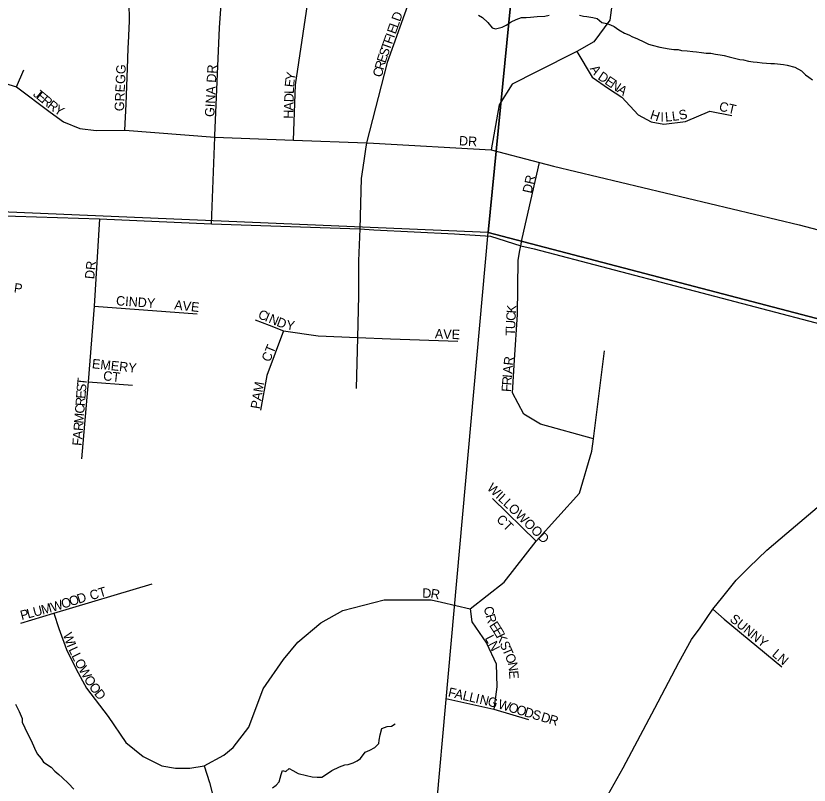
# Model space of a CAD drawing. Extents: x 1310247 to 1552180, y 377264 to 706493.
# Drawn here: x 1431486 to 1435699, y 480751 to 484836 of the extents above; entities that cross this region are included whole.
import ezdxf

# ---------------------------------------------------------------- set-up
doc = ezdxf.new("R2010")
doc.units = 0
for name, color, linetype in [('GM_X_Minor_River', 7, 'Continuous'), ('GM_X_Section', 7, 'Continuous'), ('GM_X_Township_Road', 7, 'Continuous'), ('GM_X_Township_Subdivision', 7, 'Continuous'), ('GM_X_Township_Subdivision_Text', 7, 'Continuous'), ('GM_X_US_Route', 7, 'Continuous')]:
    doc.layers.add(name, color=color, linetype=linetype)

msp = doc.modelspace()

# ---------------------------------------------------------------- linework, layer by layer
at = {"layer": 'GM_X_Minor_River'}
for points in [[(1433943.5, 484839.6), (1433965.2, 484826.9), (1433992.5, 484800), (1434015.8, 484773.2), (1434033.7, 484766.6), (1434068.1, 484775.6), (1434090.5, 484787), (1434117.1, 484804.2), (1434143.5, 484817.5), (1434171.9, 484826.6), (1434196, 484827.9), (1434220.1, 484829.2), (1434254.3, 484832.2), (1434294.6, 484835), (1434318.8, 484840.2)], [(1434479.3, 484839.3), (1434501.3, 484834.6), (1434519.2, 484832.1), (1434551.2, 484827.1), (1434573.2, 484822.4), (1434598.6, 484801.6), (1434624.5, 484794.8), (1434644.4, 484788.1), (1434664.2, 484779.5), (1434687.8, 484762.7), (1434719.4, 484743.7), (1434741.2, 484735), (1434760.9, 484724.3), (1434784.8, 484715.6), (1434824.3, 484696.3), (1434846.1, 484685.6), (1434866, 484681), (1434905.8, 484669.7), (1434955.7, 484660.2), (1434979.7, 484657.4), (1435003.8, 484656.7), (1435021.7, 484652.1), (1435051.8, 484651.2), (1435081.8, 484646.3), (1435101.8, 484645.7), (1435127.8, 484640.9), (1435151.8, 484638.1), (1435177.8, 484637.3), (1435201.8, 484632.6), (1435225.8, 484629.8), (1435247.7, 484625.2), (1435273.6, 484618.3), (1435295.5, 484613.7), (1435331.4, 484604.5), (1435351.4, 484601.9), (1435377.3, 484595.1), (1435401.3, 484592.4), (1435423.3, 484589.7), (1435449.3, 484586.9), (1435495.4, 484583.5), (1435515.4, 484582.9), (1435563.4, 484577.4), (1435583.4, 484574.8), (1435623.2, 484563.5), (1435658.8, 484544.3), (1435680.2, 484523.6), (1435697.9, 484511), (1435717.6, 484496.4)], [(1431484.8, 481181.2), (1431503.7, 481142.5), (1431518.7, 481105.9), (1431520.1, 481085.8), (1431548.4, 481024.7), (1431567.4, 480988), (1431584.3, 480947.4), (1431599.5, 480916.8), (1431620.8, 480892), (1431632.3, 480873.6), (1431673.7, 480846.3), (1431693.1, 480825.6), (1431714.7, 480806.9), (1431732.3, 480792.3)], [(1432848.5, 480736.1), (1432869, 480751.5), (1432883.6, 480769.1), (1432890.2, 480789), (1432894.7, 480807), (1432901.4, 480828.8), (1432919.3, 480824.3), (1432937.8, 480839.8), (1432957.6, 480829.1), (1432985.2, 480812.2), (1433029.1, 480802.8), (1433059, 480795.9), (1433087, 480793), (1433111.1, 480794.3), (1433141.8, 480813.4), (1433164.3, 480828.8), (1433205, 480847.6), (1433233.4, 480858.8), (1433251.5, 480860.3), (1433277.9, 480869.5), (1433298.3, 480880.9), (1433316.7, 480892.4), (1433341.7, 480925.8), (1433366.1, 480937.1), (1433392.6, 480950.3), (1433413.3, 480971.8), (1433415.8, 480989.7), (1433420.7, 481017.7), (1433429.7, 481051.5), (1433458.1, 481062.7), (1433480.2, 481064), (1433500.7, 481077.5)], [(1431732.3, 480792.3), (1431765.4, 480759.2), (1431794.7, 480730.2)]]:
    msp.add_lwpolyline(points, dxfattribs=at)
at = {"layer": 'GM_X_Section'}
for points in [[(1434523.9, 489065.4), (1433994.3, 483685), (1428777.4, 483907.1), (1429255.8, 489324.6)], [(1434523.9, 489065.4), (1440171.6, 487550.2), (1439630.2, 482211.5), (1433994.3, 483685)], [(1433994.3, 483685), (1439630.2, 482211.5), (1439094.6, 476954.7), (1433497.3, 478156.7)]]:
    msp.add_lwpolyline(points, close=True, dxfattribs=at)
at = {"layer": 'GM_X_Township_Road'}
msp.add_lwpolyline([(1429426.1, 484991.4), (1430223.6, 484989.7), (1431035.7, 484988), (1431086.6, 484986.1), (1431113.4, 484977.8), (1431129.2, 484959.3), (1431134.7, 484943.6), (1431128.2, 484845.5), (1431093.5, 484521.3), (1431050.5, 484110.7), (1431036.6, 483786.8), (1431930.4, 483759), (1432525.7, 483732.4), (1433313.7, 483704.9), (1433388, 483700.2), (1433815.7, 483679.2), (1434006.9, 483666.3), (1434168.3, 483614.6), (1434238.2, 483598.8), (1435803.9, 483188.9), (1435814.4, 483186.1), (1436629.6, 482989.6)], dxfattribs=at)
at = {"layer": 'GM_X_Township_Subdivision'}
for points in [[(1432083.3, 484690.5), (1432088.8, 484809), (1432088.4, 484909.4), (1432096.1, 484998.3), (1432100.7, 485089.8), (1432096.1, 485162.4), (1432073.1, 485293.9), (1432065.5, 485444.1), (1432110.2, 485877.8), (1432119.8, 486008.1), (1432122.8, 486100.1), (1432104.5, 486175.9), (1432073.8, 486242.4), (1432004.2, 486369.8), (1431910.4, 486548.7), (1431820.3, 486713.3), (1431769.7, 486776.7), (1431712.8, 486823.6), (1431668.3, 486845.1)], [(1432525.7, 483732.4), (1432541.9, 484192.4), (1432542.5, 484200.4), (1432568.3, 484772.6), (1432577.7, 484924.7), (1432578.5, 485043.7), (1432556.4, 485149.4), (1432506.9, 485333.7), (1432476.5, 485493.4), (1432514.4, 485955.8)], [(1432959.8, 484176.2), (1432971.2, 484469.8), (1433029.8, 484860.4), (1433059, 485083.7), (1433089.2, 485213), (1433091.9, 485221.3)], [(1434663.1, 485087.6), (1434658.6, 484948.2), (1434640.1, 484813.2), (1434555, 484698.4), (1434466.2, 484646.6), (1434251.6, 484539.3), (1434122.1, 484472.7), (1434053.7, 484363.5), (1434010.4, 484124.9)], [(1433584.2, 484941.3), (1433457.6, 484588.8), (1433348.7, 484161.1), (1433343.6, 484128.1)], [(1432064.9, 484228.4), (1432072.2, 484366.3), (1432081.4, 484605.4), (1432082.3, 484668.8), (1432083.3, 484690.5)], [(1434466.2, 484646.6), (1434547.6, 484509.7), (1434632.7, 484450.5), (1434704.8, 484404.2), (1434791.7, 484309.9), (1434860.2, 484272.9), (1434926.8, 484261.8), (1435043.4, 484274.7), (1435171, 484330.2), (1435289.4, 484306.2)], [(1431489.4, 484459.2), (1431528.9, 484550.2)], [(1431093.5, 484521.3), (1431274.2, 484507.9), (1431389.2, 484489.5), (1431489.4, 484459.2), (1431667.7, 484325), (1431738.5, 484272.6), (1431824.9, 484238.6), (1431912.2, 484227.5), (1432064.9, 484228.4), (1432541.9, 484192.4), (1432959.8, 484176.2), (1433348.7, 484161.1), (1433385.7, 484159.7), (1434010.4, 484124.9), (1434267.8, 484057.9), (1434342.3, 484038.5), (1435645.4, 483725.6), (1435915.9, 483656.3), (1436080.5, 483632.1), (1436265.9, 483601.5), (1436383.5, 483551.5), (1436483.9, 483448.7)], [(1433343.6, 484128.1), (1433334, 484066.6), (1433319.2, 483972.5), (1433313.7, 483704.9), (1433306.3, 483535.1), (1433305.1, 483348.7), (1433300, 483128.3), (1433292.6, 482856.5)], [(1434163.4, 483589.3), (1434168.3, 483614.6), (1434175.8, 483653), (1434267.8, 484057.9)], [(1431930.4, 483759), (1431902.6, 483294.4), (1431870.8, 482892), (1431834.1, 482483.8)], [(1434554, 482590.6), (1434553.1, 482590.9), (1434271.9, 482668.6), (1434183.2, 482720.4), (1434123.9, 482835.1), (1434135.1, 483009.1), (1434149.9, 483249.6), (1434153.6, 483538.3), (1434163.4, 483589.3)], [(1431902.6, 483294.4), (1432448.5, 483254.6)], [(1432757.8, 483221.5), (1432831.2, 483192.9), (1432907.7, 483163.2), (1433091.3, 483137.4), (1433300, 483128.3), (1433476.4, 483120.7), (1433834.1, 483108)], [(1432907.7, 483163.2), (1432818.4, 482926.6), (1432785.7, 482742)], [(1433747.4, 481722.3), (1433898.2, 481687.9), (1434079.5, 481828.6), (1434249.8, 482046.9), (1434479.1, 482302.3), (1434545.7, 482524.3), (1434554, 482590.6), (1434612.3, 483057.2)], [(1431870.8, 482892), (1432106.2, 482874.3)], [(1434249.8, 482046.9), (1434016.7, 482272.6)], [(1431513, 481611.9), (1431688.3, 481664.1), (1432209.3, 481819.3)], [(1431688.3, 481664.1), (1431713.6, 481582.5), (1431754.3, 481471.4), (1431806.1, 481367.8), (1431861.6, 481266.1), (1431976.3, 481116.2), (1432070.6, 480977.4), (1432161.2, 480903.4), (1432262, 480853.6), (1432333.5, 480841.4), (1432410.4, 480840.7), (1432485.3, 480853.2), (1432590.4, 480910.8), (1432640, 480951.7), (1432723.6, 481058.8), (1432799.5, 481262.4), (1432906.7, 481417.8), (1432984.4, 481510.3), (1433106.5, 481613.9), (1433223.1, 481678.7), (1433441.4, 481736), (1433691.5, 481735.1), (1433747.4, 481722.3)], [(1433898.2, 481687.9), (1433907.5, 481617.6), (1433985.2, 481504.7), (1434037, 481395.6), (1434040.7, 481273.4), (1434024, 481155)], [(1435188.5, 481685.3), (1435247.3, 481632.1), (1435553.5, 481379.1)], [(1433768.8, 481210.6), (1434024, 481155), (1434209, 481099.5)], [(1432485.3, 480853.2), (1432515.1, 480765.8), (1432531.8, 480696.4), (1432558.2, 480645.8), (1432587.3, 480591), (1432640.7, 480536.9), (1432696.9, 480501.6), (1432748.2, 480475.9), (1432816.9, 480459.9), (1432896.6, 480453.7), (1432979.8, 480472.4), (1433101.9, 480530.7), (1433185.2, 480561.9), (1433259.3, 480580.6), (1433326.6, 480588.9), (1433418.9, 480585.5)]]:
    msp.add_lwpolyline(points, dxfattribs=at)
at = {"layer": 'GM_X_US_Route'}
msp.add_lwpolyline([(1434536.6, 480532.1), (1434710.6, 480844), (1434879.1, 481159.1), (1435006.4, 481401.6), (1435074.1, 481524.1), (1435120, 481586.1), (1435188.5, 481685.3), (1435240.9, 481750.5), (1435311.8, 481839.2), (1435380.3, 481908.5), (1435474.6, 481998.7), (1435580.1, 482089.8), (1435742.1, 482225.2)], dxfattribs=at)

# ---------------------------------------------------------------- texts
at = {"layer": 'GM_X_Township_Subdivision_Text'}
for s, rotation, p in [('D', 70.3039, (1433526.2, 484802.2)), ('E', 70.2993, (1433502.4, 484736)), ('L', 70.2962, (1433514.3, 484769.1)), ('F', 70.3045, (1433483.2, 484682.1)), ('I', 70.3152, (1433495, 484715.3)), ('T', 70.2993, (1433471.3, 484649)), ('S', 70.416, (1433459.5, 484615.8)), ('E', 71.9884, (1433448.7, 484582.7)), ('GREGG', 87.6154, (1432059.7, 484328.9)), ('GINA DR', 86.9869, (1432539.3, 484298.2)), ('R', 74.7651, (1433438.5, 484545.1)), ('A', 302.0228, (1434533.3, 484556)), ('Y', 80.2035, (1432966.6, 484489.3)), ('C', 75.1656, (1433428.4, 484506.9)), ('D', 326.6545, (1434573, 484502.1)), ('E', 84.0053, (1432963, 484455.2)), ('E', 326.1394, (1434609.6, 484478)), ('N', 326.1372, (1434638.8, 484458.3)), ('J', 320.5107, (1431573.5, 484415)), ('L', 88.2414, (1432962, 484421)), ('A', 325.7735, (1434675.3, 484433.9)), ('E', 320.53, (1431590.5, 484401)), ('R', 320.5209, (1431617.7, 484378.6)), ('D', 88.242, (1432960.6, 484377)), ('R', 322.4789, (1431649.7, 484352.3)), ('Y', 326.9912, (1431684.5, 484325.7)), ('A', 88.2292, (1432959.3, 484333)), ('CT', 346.7545, (1435217.3, 484333.3)), ('H', 88.2401, (1432957.9, 484289.1)), ('H', 342.1284, (1434850.6, 484290.1)), ('I', 359.8885, (1434909.2, 484273.9)), ('L', 5.0132, (1434936, 484274.1)), ('L', 7.712, (1434973.7, 484277.5)), ('S', 11.9613, (1435012.5, 484282.9)), ('DR', 356.983, (1433838.4, 484148.7)), ('DR', 77.4718, (1434224.7, 483890.6)), ('DR', 83.9889, (1431901.4, 483436.3)), ('P', 351.8729, (1431473.1, 483368.4)), ('CINDY', 356.0992, (1432016.9, 483299.5)), ('AVE', 353.8878, (1432325.3, 483277.5)), ('C', 337.1522, (1432768, 483232.8)), ('I', 337.1426, (1432804.5, 483217.4)), ('C', 87.2061, (1434139.6, 483215.5)), ('K', 85.6021, (1434141.5, 483254.7)), ('N', 337.1632, (1432824.8, 483208.9)), ('D', 338.8016, (1432866.8, 483191.2)), ('Y', 350.4566, (1432918.5, 483172.3)), ('T', 87.7591, (1434136.5, 483136.5)), ('U', 87.7691, (1434137.9, 483171.7)), ('AVE', 357.9557, (1433710.6, 483123.5)), ('CT', 67.6202, (1432834.8, 482994.5)), ('EMERY', 354.1724, (1431888.3, 482965.2)), ('R', 83.6732, (1434125.7, 482977.6)), ('A', 85.4153, (1434122.2, 482934.1)), ('CT', 353.6578, (1431947.7, 482901.5)), ('I', 85.4046, (1434120.5, 482912.2)), ('T', 84.0339, (1431860.3, 482871.5)), ('PAM', 80.5359, (1432781.4, 482746.1)), ('R', 85.4048, (1434117.3, 482872.7)), ('E', 85.529, (1431854.9, 482801.7)), ('S', 85.5259, (1431857.6, 482836.8)), ('F', 85.419, (1434114.5, 482837.6)), ('R', 85.5326, (1431851.8, 482762.2)), ('C', 85.5268, (1431848.7, 482722.7)), ('M', 85.5298, (1431844.6, 482670.1)), ('R', 85.5268, (1431841.5, 482630.6)), ('A', 85.5336, (1431838.1, 482586.7)), ('F', 85.529, (1431835.3, 482551.6)), ('WILLOWOOD', 315.9244, (1433985.3, 482324.5)), ('CT', 315.0042, (1434034.5, 482158)), ('CT', 16.3927, (1431886.1, 481732.8)), ('D', 358.601, (1433644, 481746.3)), ('R', 350.6076, (1433686.1, 481745.4)), ('O', 17.594, (1431735.6, 481687.7)), ('O', 17.5848, (1431777.5, 481701)), ('D', 17.6046, (1431819.5, 481714.3)), ('U', 14.7705, (1431584.8, 481645.2)), ('M', 15, (1431627.6, 481656.5)), ('W', 17.089, (1431680.5, 481670.7)), ('P', 14.7651, (1431516.7, 481627.3)), ('L', 14.7654, (1431550.8, 481636.2)), ('C', 281.4528, (1433970.8, 481695.4)), ('R', 286.8226, (1433979.9, 481651.7)), ('E', 303.4766, (1433998.1, 481599.4)), ('SUNNY', 320.9661, (1435273.8, 481625.5)), ('E', 301.3668, (1434017.2, 481570.5)), ('W', 289.5967, (1431734.8, 481550.8)), ('LN', 297.7508, (1433975.8, 481532.7)), ('K', 296.6433, (1434035, 481541.4)), ('I', 292.0251, (1431754.8, 481494.8)), ('S', 293.0444, (1434054.4, 481502.8)), ('L', 295.5046, (1431764.4, 481471.4)), ('L', 296.6063, (1431780, 481438.6)), ('T', 293.0444, (1434068.2, 481470.4)), ('O', 293.0393, (1434081.9, 481438)), ('LN', 319.4006, (1435498.4, 481440.5)), ('O', 297.2399, (1431796, 481406.6)), ('W', 299.2943, (1431817.1, 481365.8)), ('N', 278.7437, (1434098.3, 481400.7)), ('O', 300.6074, (1431845.7, 481314.8)), ('E', 272.7328, (1434104.8, 481358.6)), ('O', 307.259, (1431871.7, 481271.7)), ('D', 309.0089, (1431899.3, 481235.4)), ('F', 346.9081, (1433778.4, 481222.5)), ('A', 346.9156, (1433812.7, 481214.5)), ('L', 346.9081, (1433855.6, 481204.6)), ('L', 346.9081, (1433889.9, 481196.6)), ('I', 346.9022, (1433924.1, 481188.6)), ('N', 346.9156, (1433945.6, 481183.6)), ('G', 346.1042, (1433988.3, 481173.7)), ('W', 343.4449, (1434043.1, 481159.8)), ('O', 343.3656, (1434097.9, 481143.5)), ('O', 343.3677, (1434140.1, 481130.9)), ('D', 343.3785, (1434182.2, 481118.3)), ('S', 343.3622, (1434224.4, 481105.7)), ('D', 343.3625, (1434270.8, 481091.9)), ('R', 343.3701, (1434313, 481079.3))]:
    msp.add_text(s, height=50, rotation=rotation, dxfattribs=at).set_placement(p)

doc.saveas('drawing.dxf')
